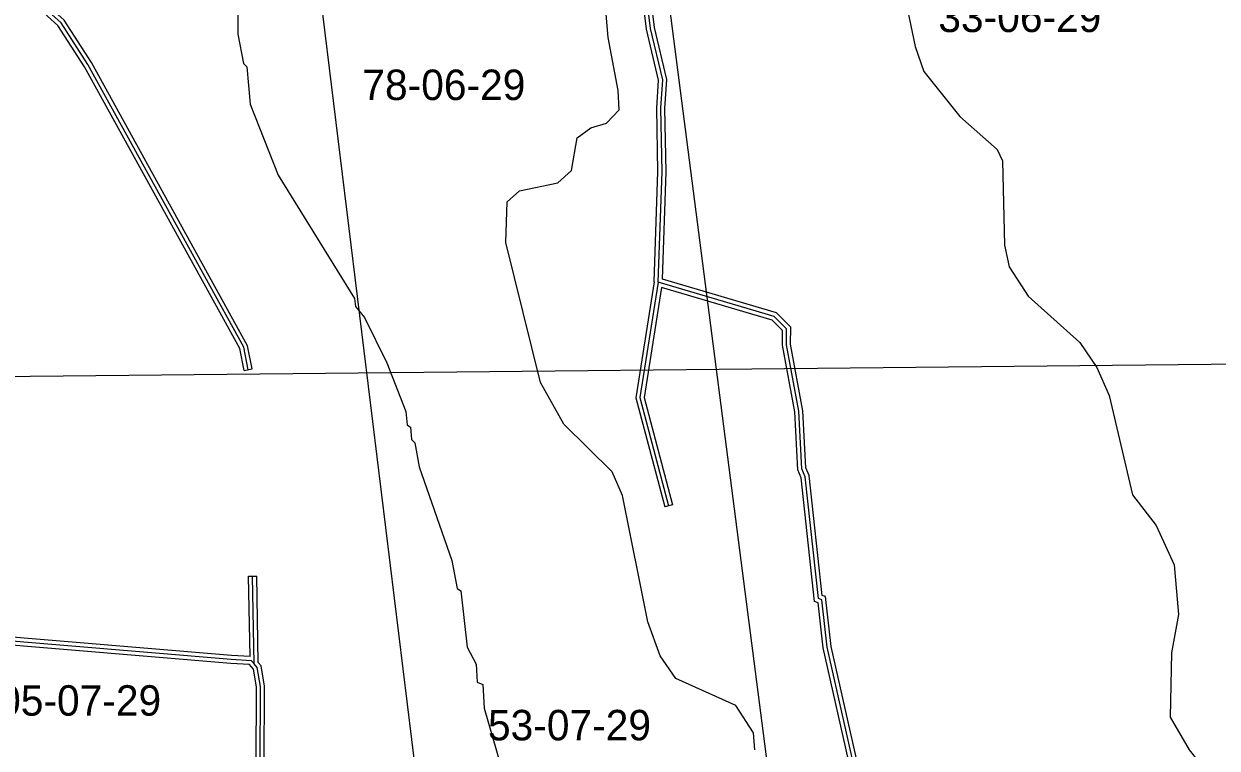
# Model space of a CAD drawing. Extents: x 418523 to 616617, y 1878279 to 2196743.
# Drawn here: x 526595 to 535409, y 2032086 to 2037441 of the extents above; entities that cross this region are included whole.
import ezdxf

# ---------------------------------------------------------------- set-up
doc = ezdxf.new("R2010")
doc.units = 0
for name, color, linetype in [('Level 1', 7, 'Continuous'), ('Level 2', 7, 'Continuous'), ('Level 31', 7, 'Continuous'), ('Level 32', 7, 'Continuous'), ('Level 7', 7, 'Continuous')]:
    doc.layers.add(name, color=color, linetype=linetype)

msp = doc.modelspace()

# ---------------------------------------------------------------- linework, layer by layer
at = {"layer": 'Level 1'}
for p, q in [((531278.314, 2038213.264), (532344.266, 2029967.031)), ((529742.529, 2029839.161), (528746.11, 2037973.024)), ((525466.681, 2034823.139), (536292.047, 2034934.501))]:
    msp.add_line(p, q, dxfattribs=at)
at = {"layer": 'Level 31'}
for p, q in [((531280.243, 2035531.036), (531308.375, 2036347.736)), ((528296.181, 2032709.496), (528284.51, 2033357.592)), ((528318.264, 2032682.871), (528296.181, 2032709.496))]:
    msp.add_line(p, q, dxfattribs=at)
for points in [[(531308.375, 2036347.736), (531300.475, 2036816.531), (531313.55, 2037027.776), (531222.355, 2037407.395), (531105.623, 2038376.969), (530894.763, 2039235.586), (530599.394, 2039739.919), (530583.632, 2039761.792)], [(528251.52, 2034883.656), (528218.844, 2035050.696), (527068.083, 2037138.932), (526868.986, 2037448.392), (526711.112, 2037590.783), (526361.722, 2037766.949), (526053.762, 2037834.962), (524601.051, 2037901.636)], [(531280.243, 2035531.036), (531145.86, 2034677.241), (531357.271, 2033877.176)], [(532739.687, 2031893.399), (532528.707, 2032833.465), (532488.392, 2033183.812), (532463.394, 2033192.261), (532366.655, 2034093.029), (532342.143, 2034151.299), (532318.559, 2034576.506), (532228.679, 2035068.852), (532229.075, 2035185.588), (532137.838, 2035277.542), (531280.243, 2035531.036)], [(528296.181, 2032709.496), (528276.939, 2032732.838), (528126.808, 2032741.729), (526268.703, 2032897.037)], [(528410.685, 2030664.921), (528380.71, 2031515.28), (528340.466, 2031965.641), (528342.795, 2032540.955), (528318.264, 2032682.871)]]:
    msp.add_lwpolyline(points, dxfattribs=at)
at = {"layer": 'Level 32'}
for p, q in [((531250.324, 2035533.894), (531278.368, 2036348)), ((531311.026, 2035553.22), (531338.385, 2036347.471)), ((528222.079, 2034877.897), (528280.963, 2034889.416)), ((531386.277, 2033884.841), (531328.266, 2033869.513)), ((528254.515, 2033357.052), (528314.507, 2033358.132)), ((528265.203, 2032763.586), (528254.515, 2033357.052)), ((528325.989, 2032720.551), (528314.507, 2033358.132)), ((528290.065, 2032669.876), (528273.09, 2032690.343)), ((528346.465, 2032695.864), (528325.989, 2032720.551))]:
    msp.add_line(p, q, dxfattribs=at)
for points in [[(531338.385, 2036347.471), (531330.491, 2036815.856), (531343.772, 2037030.411), (531251.932, 2037412.71), (531135.191, 2038382.359), (530922.857, 2039246.981), (530624.564, 2039756.306), (530607.972, 2039779.331)], [(531278.368, 2036348), (531270.459, 2036817.206), (531283.33, 2037025.142), (531192.777, 2037402.08), (531076.055, 2038371.579), (530866.67, 2039224.191), (530574.223, 2039723.532), (530571.068, 2039727.911)], [(528280.963, 2034889.416), (528247.385, 2035061.062), (527093.866, 2037154.306), (526892.05, 2037467.99), (526728.215, 2037615.758), (526371.868, 2037795.432), (526057.714, 2037864.813), (524679.603, 2037928.062)], [(528222.079, 2034877.897), (528190.302, 2035040.328), (527042.3, 2037123.559), (526845.922, 2037428.795), (526694.01, 2037565.808), (526351.577, 2037738.466), (526049.811, 2037805.111), (524599.676, 2037871.666)], [(531250.324, 2035533.894), (531115.244, 2034675.676), (531328.266, 2033869.513)], [(532768.96, 2031899.968), (532558.329, 2032838.478), (532516.021, 2033206.142), (532491.174, 2033214.54), (532396.015, 2034100.607), (532371.81, 2034158.145), (532348.41, 2034580.044), (532258.689, 2035071.518), (532259.117, 2035197.904), (532153.718, 2035304.132), (531311.026, 2035553.22)], [(531304.558, 2035492.564), (531176.477, 2034678.808), (531386.277, 2033884.841)], [(532702.976, 2031919.971), (532499.085, 2032828.451), (532460.762, 2033161.482), (532435.614, 2033169.983), (532337.296, 2034085.451), (532312.476, 2034144.452), (532288.708, 2034572.968), (532198.669, 2035066.187), (532199.031, 2035173.273), (532121.958, 2035250.952), (531304.558, 2035492.564)], [(528273.032, 2032690.412), (528262.109, 2032703.663), (528124.671, 2032711.803), (526266.205, 2032867.141)], [(528265.203, 2032763.586), (528128.944, 2032771.656), (526271.202, 2032926.934)], [(528440.627, 2030667.149), (528410.664, 2031517.144), (528370.473, 2031966.918), (528372.807, 2032543.468), (528346.465, 2032695.864)], [(528380.745, 2030662.691), (528350.756, 2031513.415), (528310.46, 2031964.364), (528312.784, 2032538.441), (528290.065, 2032669.876)]]:
    msp.add_lwpolyline(points, dxfattribs=at)
at = {"layer": 'Level 7'}
for points in [[(531993.369, 2032074.923), (531985.426, 2032199.996), (531852.69, 2032400.499), (531411.516, 2032601.979), (531295.33, 2032769.091), (531204.444, 2033019.476), (531015.713, 2033953.776), (530941.279, 2034129.07), (530583.924, 2034480.374), (530409.875, 2034789.369), (530154.77, 2035823.931), (530164.085, 2036124.008), (530256.046, 2036207.071), (530539.682, 2036264.516), (530640.013, 2036355.889), (530682.48, 2036597.476), (530782.74, 2036672.208), (530899.582, 2036705.161), (530991.573, 2036804.904), (530983.7, 2036946.657), (530909.942, 2037338.696), (530869.862, 2037830.666)], [(528176.761, 2037697.683), (528175.687, 2037364.235), (528216.682, 2037147.351), (528241.593, 2037122.25), (528265.719, 2036847.084), (528472.433, 2036321.203), (529036.361, 2035410.708), (529044.503, 2035352.327), (529110.935, 2035268.766), (529276.585, 2034934.75), (529417.155, 2034575.833), (529425.167, 2034475.761), (529450.108, 2034459.021), (529458.16, 2034367.288), (529483.07, 2034342.218), (529515.855, 2034167.024), (529755.392, 2033474.351), (529796.387, 2033265.776), (529821.328, 2033249.046), (529870.016, 2032832.056), (529936.31, 2032706.784), (529944.192, 2032573.401), (529985.844, 2032556.601), (529993.587, 2032381.507), (530117.257, 2031955.928)], [(533111.589, 2037589.996), (533177.235, 2037273.01), (533243.34, 2037089.386), (533509.023, 2036755.081), (533783.343, 2036512.448), (533824.765, 2036428.917), (533839.407, 2035803.652), (533872.23, 2035645.169), (534013.267, 2035427.966), (534395.632, 2035084.931), (534520.089, 2034901.109), (534611.105, 2034692.405), (534783.811, 2033958.25), (534958.13, 2033732.606)], [(534958.13, 2033732.606), (535090.557, 2033440.411), (535122.735, 2033073.482), (535071.798, 2032790.206), (535061.926, 2032315.074), (535202.864, 2032072.86), (535335.72, 2031905.707), (535360.114, 2031722.243), (535334.675, 2031588.92), (535325.003, 2031172.14), (535366.196, 2031021.957), (535465.94, 2030929.926)]]:
    msp.add_lwpolyline(points, dxfattribs=at)

# ---------------------------------------------------------------- texts
at = {"layer": 'Level 2'}
for s, p in [('33-06-29', (533349.326, 2037379.914)), ('78-06-29', (529094.874, 2036877.415)), ('05-07-29', (526404.49, 2032326.403)), ('53-07-29', (530022.827, 2032144.09))]:
    msp.add_text(s, height=225, dxfattribs=at).set_placement(p)

doc.saveas('drawing.dxf')
